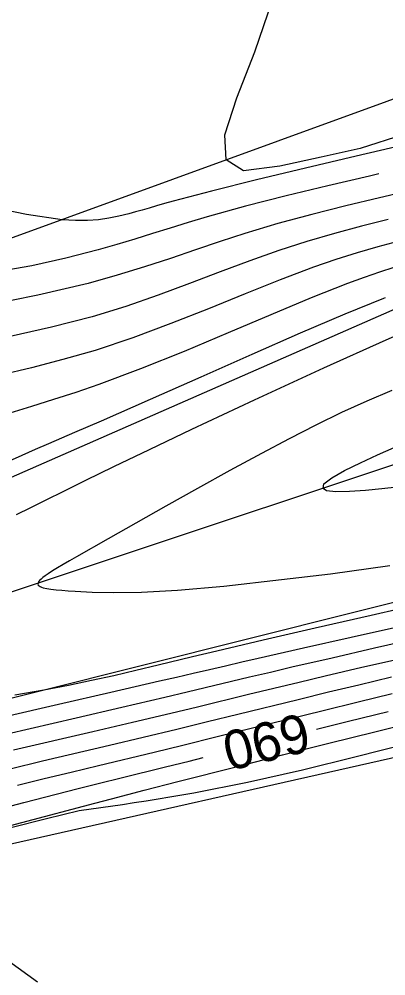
# Model space of a CAD drawing. Extents: x 1376587 to 1378239, y 1000335 to 1003031.
# Drawn here: x 1377078.3 to 1377106.6, y 1001510.9 to 1001584.8 of the extents above; entities that cross this region are included whole.
import ezdxf

# ---------------------------------------------------------------- set-up
doc = ezdxf.new("R2010")
doc.units = 0
for name, color, linetype in [('RD_DTM_BkLn1', 7, 'Continuous'), ('RD_DTM_Major1', 7, 'Continuous'), ('RD_DTM_Major1_Lbl', 7, 'Continuous'), ('RD_DTM_Minor1', 7, 'Continuous'), ('RD_EX_H2O', 7, 'Continuous')]:
    doc.layers.add(name, color=color, linetype=linetype)

msp = doc.modelspace()

# ---------------------------------------------------------------- linework, layer by layer
at = {"layer": 'RD_DTM_BkLn1'}
msp.add_lwpolyline([(1377322.969, 1001642.525), (1377293.605, 1001607.098), (1377249.432, 1001558.553), (1377170.427, 1001571.461), (1377111.377, 1001551.766), (1377054.733, 1001532.92), (1377033.73, 1001527.24), (1376971.435, 1001536.185), (1376926.988, 1001576.278)], dxfattribs=at)
at = {"layer": 'RD_DTM_Major1'}
for points in [[(1377106.084, 1001572.827), (1377105.35, 1001572.657), (1377102.135, 1001571.907), (1377098.911, 1001571.133), (1377095.775, 1001570.338), (1377092.827, 1001569.526), (1377091.371, 1001569.093), (1377089.97, 1001568.658), (1377088.6, 1001568.226), (1377087.235, 1001567.8), (1377085.852, 1001567.381), (1377084.425, 1001566.973), (1377081.917, 1001566.328), (1377079.289, 1001565.751), (1377076.612, 1001565.27)], [(1377106.563, 1001563.276), (1377106.439, 1001563.228), (1377103.456, 1001562.017), (1377100.014, 1001560.544), (1377096.262, 1001558.896), (1377092.351, 1001557.158), (1377088.428, 1001555.416), (1377084.644, 1001553.756), (1377083.614, 1001553.311), (1377082.599, 1001552.874), (1377081.59, 1001552.44), (1377080.579, 1001552.005), (1377079.557, 1001551.562), (1377078.516, 1001551.108), (1377074.687, 1001549.401)], [(1377077.245, 1001530.968), (1377081.358, 1001531.909), (1377085.388, 1001532.835), (1377089.149, 1001533.702), (1377090.474, 1001534.009), (1377091.751, 1001534.304), (1377093.001, 1001534.594), (1377094.242, 1001534.88), (1377095.493, 1001535.168), (1377096.773, 1001535.461), (1377100.254, 1001536.252), (1377103.943, 1001537.085), (1377107.732, 1001537.944), (1377108.148, 1001538.039)], [(1377101.258, 1001529.978), (1377103.735, 1001530.596), (1377106.791, 1001531.352)], [(1377076.112, 1001523.646), (1377078.678, 1001524.317), (1377081.175, 1001524.965), (1377082.864, 1001525.396), (1377084.529, 1001525.815), (1377086.194, 1001526.228), (1377089.621, 1001527.074), (1377091.432, 1001527.522), (1377092.526, 1001527.795)]]:
    msp.add_lwpolyline(points, dxfattribs=at)
at = {"layer": 'RD_DTM_Minor1'}
for points in [[(1377108.007, 1001575.865), (1377104.642, 1001574.792), (1377101.627, 1001574.135), (1377098.429, 1001573.434), (1377095.618, 1001573.078), (1377094.293, 1001573.908), (1377094.203, 1001575.849), (1377095.115, 1001578.714), (1377096.512, 1001582.26), (1377097.876, 1001586.242)], [(1377108.084, 1001575.087), (1377104.31, 1001574.194), (1377100.422, 1001573.275), (1377096.632, 1001572.366), (1377093.151, 1001571.503), (1377090.193, 1001570.725), (1377089.535, 1001570.541), (1377088.921, 1001570.366), (1377088.345, 1001570.2), (1377087.802, 1001570.044), (1377087.287, 1001569.898), (1377086.794, 1001569.764), (1377086.007, 1001569.566), (1377085.234, 1001569.407), (1377084.442, 1001569.294), (1377083.601, 1001569.234), (1377082.678, 1001569.235), (1377081.641, 1001569.302), (1377078.896, 1001569.694), (1377075.619, 1001570.364)], [(1377108.655, 1001571.59), (1377106.124, 1001570.992), (1377103.527, 1001570.367), (1377100.903, 1001569.708), (1377098.292, 1001569.003), (1377095.73, 1001568.244), (1377093.819, 1001567.623), (1377091.92, 1001566.976), (1377089.992, 1001566.317), (1377087.997, 1001565.656), (1377085.892, 1001565.008), (1377083.639, 1001564.383), (1377079.768, 1001563.472), (1377075.663, 1001562.654)], [(1377106.788, 1001569.313), (1377104.731, 1001568.797), (1377102.639, 1001568.239), (1377100.516, 1001567.623), (1377098.365, 1001566.933), (1377096.112, 1001566.133), (1377093.818, 1001565.268), (1377091.469, 1001564.37), (1377089.051, 1001563.474), (1377086.55, 1001562.61), (1377083.951, 1001561.812), (1377080.816, 1001560.997), (1377077.62, 1001560.281)], [(1377107.538, 1001567.629), (1377105.992, 1001567.212), (1377104.403, 1001566.752), (1377102.753, 1001566.234), (1377101.023, 1001565.639), (1377098.463, 1001564.672), (1377095.752, 1001563.583), (1377092.928, 1001562.434), (1377090.032, 1001561.282), (1377087.101, 1001560.189), (1377084.175, 1001559.212), (1377081.703, 1001558.501), (1377079.268, 1001557.879), (1377076.879, 1001557.304)], [(1377107.23, 1001565.601), (1377106.112, 1001565.241), (1377104.931, 1001564.836), (1377103.666, 1001564.373), (1377100.857, 1001563.262), (1377097.743, 1001561.961), (1377094.437, 1001560.557), (1377091.05, 1001559.136), (1377087.693, 1001557.781), (1377084.479, 1001556.58), (1377082.693, 1001555.973), (1377080.969, 1001555.419), (1377079.283, 1001554.891), (1377077.61, 1001554.361)], [(1377078.121, 1001546.544), (1377079.235, 1001547.086), (1377080.408, 1001547.672), (1377081.775, 1001548.356), (1377083.468, 1001549.197), (1377085.621, 1001550.252), (1377088.367, 1001551.576), (1377091.634, 1001553.138), (1377096.482, 1001555.399), (1377101.84, 1001557.863), (1377106.633, 1001560.036), (1377109.79, 1001561.42), (1377110.238, 1001561.521)], [(1377107.07, 1001556.121), (1377105.147, 1001555.308), (1377103.199, 1001554.417), (1377101.207, 1001553.447), (1377099.154, 1001552.397), (1377097.021, 1001551.269), (1377094.573, 1001549.941), (1377092.086, 1001548.568), (1377089.639, 1001547.199), (1377087.314, 1001545.885), (1377085.188, 1001544.677), (1377082.75, 1001543.288), (1377082.207, 1001542.977), (1377081.715, 1001542.692), (1377081.275, 1001542.431), (1377080.888, 1001542.193), (1377080.555, 1001541.977), (1377080.341, 1001541.829), (1377080.16, 1001541.691), (1377080.011, 1001541.565), (1377079.897, 1001541.451), (1377079.819, 1001541.346), (1377079.778, 1001541.253), (1377079.773, 1001541.174), (1377079.799, 1001541.104), (1377079.855, 1001541.041), (1377079.938, 1001540.986), (1377080.047, 1001540.937), (1377080.178, 1001540.894), (1377080.449, 1001540.831), (1377080.779, 1001540.78), (1377081.166, 1001540.738), (1377081.608, 1001540.702), (1377082.102, 1001540.668), (1377082.648, 1001540.634), (1377083.958, 1001540.562), (1377085.619, 1001540.522), (1377087.77, 1001540.556), (1377090.551, 1001540.708), (1377094.101, 1001541.021), (1377098.56, 1001541.54), (1377102.35, 1001541.974), (1377106.929, 1001542.624)], [(1377101.767, 1001548.569), (1377101.841, 1001548.906), (1377102.44, 1001549.377), (1377103.424, 1001549.939), (1377104.648, 1001550.549), (1377105.971, 1001551.161), (1377107.251, 1001551.732)], [(1377107.479, 1001548.656), (1377106.308, 1001548.535), (1377105.036, 1001548.413), (1377103.806, 1001548.324), (1377102.757, 1001548.298), (1377102.031, 1001548.369), (1377101.767, 1001548.569)], [(1377109.96, 1001539.775), (1377105.476, 1001538.762), (1377101.156, 1001537.776), (1377097.138, 1001536.848), (1377093.561, 1001536.006), (1377091.696, 1001535.56), (1377089.037, 1001534.916), (1377087.322, 1001534.505), (1377085.629, 1001534.111), (1377083.913, 1001533.731), (1377082.129, 1001533.363), (1377080.232, 1001533.003), (1377077.992, 1001532.619)], [(1377075.608, 1001529.221), (1377082.724, 1001530.865), (1377086.244, 1001531.683), (1377089.563, 1001532.46), (1377091.275, 1001532.866), (1377096.099, 1001534.014), (1377097.705, 1001534.394), (1377099.361, 1001534.783), (1377102.466, 1001535.502), (1377105.732, 1001536.249), (1377112.384, 1001537.764)], [(1377077.893, 1001528.382), (1377084.016, 1001529.812), (1377087.07, 1001530.527), (1377090.024, 1001531.227), (1377092.079, 1001531.72), (1377096.024, 1001532.675), (1377097.968, 1001533.147), (1377099.93, 1001533.619), (1377101.937, 1001534.096), (1377104.761, 1001534.757), (1377107.656, 1001535.425)], [(1377077.631, 1001526.936), (1377080.134, 1001527.535), (1377085.287, 1001528.753), (1377087.89, 1001529.37), (1377090.481, 1001529.99), (1377092.851, 1001530.565), (1377095.199, 1001531.141), (1377099.858, 1001532.286), (1377102.185, 1001532.853), (1377104.521, 1001533.415), (1377107.059, 1001534.014)], [(1377078.191, 1001525.655), (1377080.263, 1001526.17), (1377082.343, 1001526.678), (1377084.441, 1001527.185), (1377088.732, 1001528.217), (1377090.944, 1001528.754), (1377093.603, 1001529.407), (1377096.313, 1001530.078), (1377099.047, 1001530.758), (1377101.775, 1001531.434), (1377104.471, 1001532.097), (1377107.107, 1001532.735)], [(1377075.505, 1001521.987), (1377078.519, 1001522.775), (1377084.166, 1001524.282), (1377085.452, 1001524.621), (1377086.714, 1001524.95), (1377087.974, 1001525.275), (1377090.571, 1001525.94), (1377095.174, 1001527.112), (1377098.644, 1001527.993), (1377102.223, 1001528.896), (1377105.775, 1001529.786), (1377109.164, 1001530.626)], [(1377077.786, 1001522.41), (1377080.441, 1001523.091), (1377082.958, 1001523.71), (1377086.284, 1001524.183), (1377087.206, 1001524.318), (1377088.123, 1001524.458), (1377089.036, 1001524.602), (1377089.95, 1001524.752), (1377090.868, 1001524.91), (1377091.794, 1001525.075), (1377095.949, 1001525.904), (1377100.172, 1001526.856), (1377104.327, 1001527.868), (1377108.276, 1001528.879)], [(1377079.729, 1001510.462), (1377076.725, 1001512.619)]]:
    msp.add_lwpolyline(points, dxfattribs=at)
at = {"layer": 'RD_EX_H2O'}
for points in [[(1377371.252, 1001717.109), (1377370.663, 1001706.746), (1377369.728, 1001695.357), (1377362.942, 1001684.236), (1377342.423, 1001669.398), (1377312.741, 1001659.466), (1377279.928, 1001621.341), (1377233.434, 1001598.677), (1377169.941, 1001585.879), (1377114.813, 1001581.379), (1377057.35, 1001560.459), (1377030.227, 1001561.127), (1376975.162, 1001566.792), (1376927.948, 1001589.938)], [(1377396.047, 1001693.167), (1377388.971, 1001691.891), (1377383.547, 1001681.612), (1377370.954, 1001666.151), (1377345.792, 1001650.036), (1377349.116, 1001628.131), (1377334.126, 1001625.317), (1377311.323, 1001589.505), (1377259.373, 1001541.156), (1377186.141, 1001542.199), (1377119.382, 1001530.527), (1377065.136, 1001518.284), (1377035.175, 1001514.747), (1376967.402, 1001521.021), (1376926.832, 1001536.774)], [(1377334.456, 1001660.576), (1377318.223, 1001649.936), (1377286.502, 1001611.675), (1377286.502, 1001611.675), (1377237.873, 1001575.182), (1377169.705, 1001581.472), (1377109.998, 1001563.579), (1377053.341, 1001538.726), (1377032.875, 1001532.424), (1376974.355, 1001543.191), (1376926.217, 1001584.14)], [(1377346.874, 1001651.39), (1377329.206, 1001632.325), (1377301.199, 1001598.995), (1377255.164, 1001549.418), (1377172.114, 1001555.099), (1377120.453, 1001543.089), (1377120.453, 1001543.089), (1377055.21, 1001526.728), (1377035.209, 1001521.298), (1376967.617, 1001528.254), (1376929.582, 1001558.001)]]:
    msp.add_lwpolyline(points, dxfattribs=at)

# ---------------------------------------------------------------- texts
at = {"layer": 'RD_DTM_Major1_Lbl'}
msp.add_text('690', height=3, rotation=194.04175, dxfattribs=at).set_placement((1377100.287, 1001531.281))

doc.saveas('drawing.dxf')
